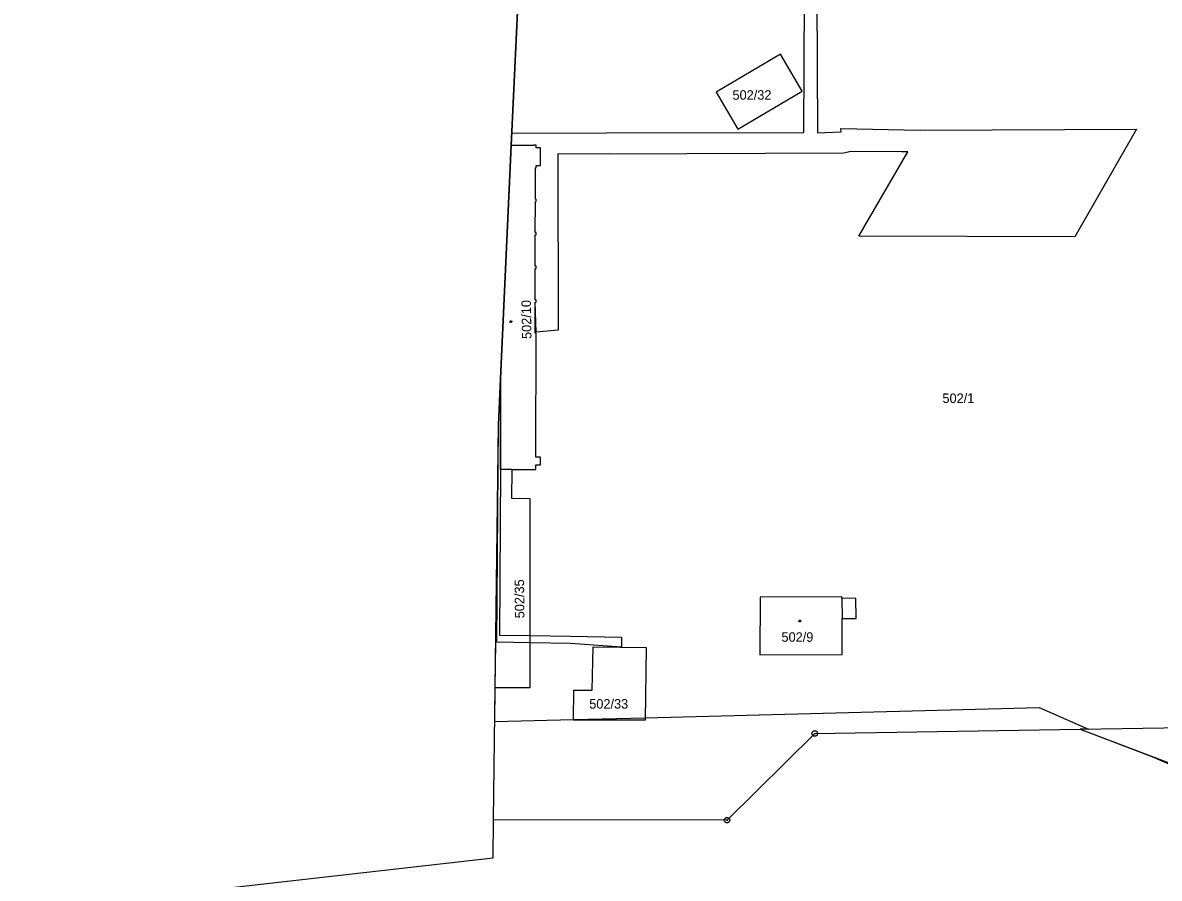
# Model space of a CAD drawing. Extents: x -759060 to -757386, y -1172273 to -1170948.
# Drawn here: x -758985.3 to -758782.5, y -1171978.6 to -1171825.9 of the extents above; entities that cross this region are included whole.
import ezdxf

# ---------------------------------------------------------------- set-up
doc = ezdxf.new("R2010")
doc.units = 0
for name, color, linetype in [('Vrstva 1', 7, 'Continuous'), ('Vrstva 11', 7, 'Continuous'), ('Vrstva 12', 7, 'Continuous'), ('Vrstva 13', 7, 'Continuous'), ('Vrstva 2', 7, 'Continuous'), ('Vrstva 4', 7, 'Continuous'), ('Vrstva 5', 7, 'Continuous'), ('Vrstva 8', 7, 'Continuous')]:
    doc.layers.add(name, color=color, linetype=linetype)

msp = doc.modelspace()

# ---------------------------------------------------------------- linework, layer by layer
at = {"layer": 'Vrstva 1'}
for p, q in [((-758896.58, -1171814.1), (-758898.14, -1171847.8)), ((-758850.07, -1171831.51), (-758861.55, -1171838.27)), ((-758846.22, -1171838.1), (-758850.07, -1171831.51)), ((-758861.55, -1171838.27), (-758857.7, -1171844.93)), ((-758857.7, -1171844.93), (-758846.22, -1171838.1)), ((-758898.14, -1171847.8), (-758900.06, -1171889.4)), ((-758894.11, -1171847.81), (-758898.14, -1171847.8)), ((-758894.1, -1171847.73), (-758894.11, -1171847.81)), ((-758893.67, -1171847.73), (-758894.1, -1171847.73)), ((-758893.67, -1171848.21), (-758893.67, -1171847.73)), ((-758892.92, -1171848.21), (-758893.67, -1171848.21)), ((-758892.92, -1171851.37), (-758892.92, -1171848.21)), ((-758893.83, -1171857.39), (-758893.82, -1171851.8)), ((-758893.82, -1171851.8), (-758893.67, -1171851.8)), ((-758893.67, -1171851.8), (-758893.67, -1171851.37)), ((-758893.67, -1171851.37), (-758892.92, -1171851.37)), ((-758893.84, -1171863.35), (-758893.83, -1171857.81)), ((-758893.68, -1171857.39), (-758893.83, -1171857.39)), ((-758893.83, -1171857.81), (-758893.68, -1171857.81)), ((-758893.68, -1171857.81), (-758893.68, -1171857.39)), ((-758893.85, -1171869.33), (-758893.84, -1171863.78)), ((-758893.69, -1171863.35), (-758893.84, -1171863.35)), ((-758893.84, -1171863.78), (-758893.69, -1171863.78)), ((-758893.69, -1171863.78), (-758893.69, -1171863.35)), ((-758893.69, -1171869.33), (-758893.85, -1171869.33)), ((-758893.85, -1171875.34), (-758893.85, -1171869.76)), ((-758893.85, -1171869.76), (-758893.7, -1171869.76)), ((-758893.7, -1171869.76), (-758893.69, -1171869.33)), ((-758893.86, -1171881.31), (-758893.85, -1171875.77)), ((-758893.71, -1171875.34), (-758893.85, -1171875.34)), ((-758893.85, -1171875.77), (-758893.71, -1171875.77)), ((-758893.71, -1171875.77), (-758893.71, -1171875.34)), ((-758893.71, -1171881.31), (-758893.86, -1171881.31)), ((-758893.74, -1171903.45), (-758893.71, -1171881.31)), ((-758900.44, -1171897.64), (-758900.06, -1171889.4)), ((-758900.08, -1171905.65), (-758900.06, -1171889.4)), ((-758900.9, -1171936.46), (-758900.44, -1171897.64)), ((-758892.92, -1171903.45), (-758893.74, -1171903.45)), ((-758892.92, -1171904.82), (-758892.92, -1171903.45)), ((-758897.97, -1171905.65), (-758900.08, -1171905.65)), ((-758898.04, -1171910.79), (-758897.97, -1171905.65)), ((-758897.97, -1171905.65), (-758893.75, -1171905.64)), ((-758893.75, -1171905.64), (-758893.75, -1171904.81)), ((-758893.75, -1171904.81), (-758892.92, -1171904.82)), ((-758894.77, -1171910.84), (-758898.04, -1171910.79)), ((-758894.78, -1171944.59), (-758894.77, -1171910.84)), ((-758853.75, -1171928.4), (-758853.8, -1171938.68)), ((-758839.13, -1171928.33), (-758853.75, -1171928.4)), ((-758839.13, -1171928.62), (-758839.13, -1171928.33)), ((-758836.64, -1171928.61), (-758839.13, -1171928.62)), ((-758836.6, -1171932.21), (-758836.64, -1171928.61)), ((-758839.11, -1171932.22), (-758836.6, -1171932.21)), ((-758839.09, -1171938.66), (-758839.11, -1171932.22)), ((-758901, -1171944.59), (-758900.9, -1171936.46)), ((-758883.69, -1171944.99), (-758883.52, -1171937.24)), ((-758883.52, -1171937.24), (-758874.05, -1171937.36)), ((-758874.05, -1171937.36), (-758874.24, -1171950.37)), ((-758853.8, -1171938.68), (-758839.09, -1171938.66)), ((-758901.28, -1171968.13), (-758901, -1171944.59)), ((-758894.78, -1171944.59), (-758901, -1171944.59)), ((-758887.02, -1171950.33), (-758886.96, -1171945.01)), ((-758886.96, -1171945.01), (-758883.69, -1171944.99)), ((-758874.24, -1171950.37), (-758887.02, -1171950.33)), ((-758796.65, -1171951.97), (-758725.72, -1171950.8)), ((-758843.97, -1171952.75), (-758859.64, -1171968.19)), ((-758843.97, -1171952.75), (-758796.65, -1171951.97)), ((-758796.65, -1171951.97), (-758764.87, -1171964.05)), ((-758901.36, -1171974.93), (-758901.28, -1171968.13)), ((-758859.64, -1171968.19), (-758901.28, -1171968.13)), ((-758985.3, -1171984.4), (-758901.36, -1171974.93))]:
    msp.add_line(p, q, dxfattribs=at)
at = {"layer": 'Vrstva 11'}
for p, q in [((-758898.14, -1171847.8), (-758896.58, -1171814.1)), ((-758900.06, -1171889.4), (-758898.14, -1171847.8)), ((-758900.44, -1171897.64), (-758900.06, -1171889.4)), ((-758901, -1171944.59), (-758900.44, -1171897.64)), ((-758901.07, -1171950.6), (-758901, -1171944.59)), ((-758874.23, -1171949.91), (-758803.95, -1171948.11)), ((-758803.95, -1171948.11), (-758795.12, -1171951.94)), ((-758901.07, -1171950.6), (-758887.02, -1171950.24)), ((-758887.02, -1171950.24), (-758874.23, -1171949.91)), ((-758795.12, -1171951.94), (-758796.65, -1171951.97)), ((-758796.65, -1171951.97), (-758783.85, -1171956.84)), ((-758783.85, -1171956.84), (-758767.15, -1171964.08))]:
    msp.add_line(p, q, dxfattribs=at)
at = {"layer": 'Vrstva 12'}
for p, q in [((-758898.14, -1171847.8), (-758900.06, -1171889.4)), ((-758894.11, -1171847.81), (-758898.14, -1171847.8)), ((-758894.1, -1171847.73), (-758894.11, -1171847.81)), ((-758893.67, -1171847.73), (-758894.1, -1171847.73)), ((-758893.67, -1171848.21), (-758893.67, -1171847.73)), ((-758892.92, -1171848.21), (-758893.67, -1171848.21)), ((-758892.92, -1171851.37), (-758892.92, -1171848.21)), ((-758893.83, -1171857.39), (-758893.82, -1171851.8)), ((-758893.82, -1171851.8), (-758893.67, -1171851.8)), ((-758893.67, -1171851.8), (-758893.67, -1171851.37)), ((-758893.67, -1171851.37), (-758892.92, -1171851.37)), ((-758893.84, -1171863.35), (-758893.83, -1171857.81)), ((-758893.68, -1171857.39), (-758893.83, -1171857.39)), ((-758893.83, -1171857.81), (-758893.68, -1171857.81)), ((-758893.68, -1171857.81), (-758893.68, -1171857.39)), ((-758893.85, -1171869.33), (-758893.84, -1171863.78)), ((-758893.69, -1171863.35), (-758893.84, -1171863.35)), ((-758893.84, -1171863.78), (-758893.69, -1171863.78)), ((-758893.69, -1171863.78), (-758893.69, -1171863.35)), ((-758893.69, -1171869.33), (-758893.85, -1171869.33)), ((-758893.85, -1171875.34), (-758893.85, -1171869.76)), ((-758893.85, -1171869.76), (-758893.7, -1171869.76)), ((-758893.7, -1171869.76), (-758893.69, -1171869.33)), ((-758893.86, -1171881.31), (-758893.85, -1171875.77)), ((-758893.71, -1171875.34), (-758893.85, -1171875.34)), ((-758893.85, -1171875.77), (-758893.71, -1171875.77)), ((-758893.71, -1171875.77), (-758893.71, -1171875.34)), ((-758893.71, -1171881.31), (-758893.86, -1171881.31)), ((-758893.74, -1171903.45), (-758893.71, -1171881.31)), ((-758900.08, -1171905.65), (-758900.06, -1171889.4)), ((-758892.92, -1171903.45), (-758893.74, -1171903.45)), ((-758892.92, -1171904.82), (-758892.92, -1171903.45)), ((-758897.97, -1171905.65), (-758900.08, -1171905.65)), ((-758897.97, -1171905.65), (-758893.75, -1171905.64)), ((-758893.75, -1171905.64), (-758893.75, -1171904.81)), ((-758893.75, -1171904.81), (-758892.92, -1171904.82)), ((-758853.75, -1171928.4), (-758853.8, -1171938.68)), ((-758839.13, -1171928.33), (-758853.75, -1171928.4)), ((-758839.13, -1171928.62), (-758839.13, -1171928.33)), ((-758839.13, -1171928.62), (-758839.11, -1171932.22)), ((-758839.09, -1171938.66), (-758839.11, -1171932.22)), ((-758853.8, -1171938.68), (-758839.09, -1171938.66))]:
    msp.add_line(p, q, dxfattribs=at)
at = {"layer": 'Vrstva 13'}
for p, q in [((-758845.94, -1171845.5), (-758845.77, -1171814.3)), ((-758843.62, -1171814.25), (-758843.51, -1171845.55)), ((-758898.14, -1171847.8), (-758898.02, -1171845.6)), ((-758898.02, -1171845.6), (-758881.22, -1171845.53)), ((-758881.22, -1171845.53), (-758845.94, -1171845.5)), ((-758843.51, -1171845.55), (-758839.25, -1171845.39)), ((-758839.25, -1171845.39), (-758839.33, -1171844.8)), ((-758839.33, -1171844.8), (-758825.16, -1171845.07)), ((-758825.16, -1171845.07), (-758786.6, -1171844.88)), ((-758786.6, -1171844.88), (-758797.59, -1171864.13)), ((-758894.11, -1171847.81), (-758898.14, -1171847.8)), ((-758894.1, -1171847.73), (-758894.11, -1171847.81)), ((-758893.67, -1171847.73), (-758894.1, -1171847.73)), ((-758893.67, -1171848.21), (-758893.67, -1171847.73)), ((-758892.92, -1171848.21), (-758893.67, -1171848.21)), ((-758892.92, -1171851.37), (-758892.92, -1171848.21)), ((-758880.8, -1171849.36), (-758889.82, -1171849.31)), ((-758889.82, -1171849.31), (-758889.76, -1171880.76)), ((-758838.88, -1171849.21), (-758880.8, -1171849.36)), ((-758837.5, -1171848.87), (-758838.88, -1171849.21)), ((-758828.45, -1171848.93), (-758837.5, -1171848.87)), ((-758836.11, -1171863.97), (-758827.4, -1171848.94)), ((-758827.4, -1171848.94), (-758828.45, -1171848.93)), ((-758893.83, -1171857.39), (-758893.82, -1171851.8)), ((-758893.82, -1171851.8), (-758893.67, -1171851.8)), ((-758893.67, -1171851.8), (-758893.67, -1171851.37)), ((-758893.67, -1171851.37), (-758892.92, -1171851.37)), ((-758893.84, -1171863.35), (-758893.83, -1171857.81)), ((-758893.68, -1171857.39), (-758893.83, -1171857.39)), ((-758893.83, -1171857.81), (-758893.68, -1171857.81)), ((-758893.68, -1171857.81), (-758893.68, -1171857.39)), ((-758893.85, -1171869.33), (-758893.84, -1171863.78)), ((-758893.69, -1171863.35), (-758893.84, -1171863.35)), ((-758893.84, -1171863.78), (-758893.69, -1171863.78)), ((-758893.69, -1171863.78), (-758893.69, -1171863.35)), ((-758797.59, -1171864.13), (-758836.11, -1171863.97)), ((-758893.69, -1171869.33), (-758893.85, -1171869.33)), ((-758893.85, -1171875.34), (-758893.85, -1171869.76)), ((-758893.85, -1171869.76), (-758893.7, -1171869.76)), ((-758893.7, -1171869.76), (-758893.69, -1171869.33)), ((-758893.71, -1171875.34), (-758893.85, -1171875.34)), ((-758893.71, -1171881.15), (-758893.85, -1171875.77)), ((-758893.85, -1171875.77), (-758893.71, -1171875.77)), ((-758893.71, -1171875.77), (-758893.71, -1171875.34)), ((-758889.76, -1171880.76), (-758893.71, -1171881.15)), ((-758900.44, -1171897.64), (-758900.06, -1171889.4)), ((-758900.06, -1171890.18), (-758900.08, -1171905.65)), ((-758900.06, -1171889.4), (-758900.06, -1171890.18)), ((-758900.7, -1171936.46), (-758900.44, -1171897.64)), ((-758900.08, -1171905.65), (-758900.24, -1171935.16)), ((-758894.78, -1171936.57), (-758900.7, -1171936.46)), ((-758900.24, -1171935.16), (-758894.78, -1171935.25)), ((-758894.78, -1171935.25), (-758887.58, -1171935.38)), ((-758887.59, -1171936.7), (-758894.78, -1171936.57)), ((-758878.48, -1171937.31), (-758887.59, -1171936.7)), ((-758887.58, -1171935.38), (-758878.45, -1171935.54)), ((-758878.45, -1171935.54), (-758878.48, -1171937.31))]:
    msp.add_line(p, q, dxfattribs=at)
at = {"layer": 'Vrstva 4'}
msp.add_line((-758839.13, -1171928.62), (-758839.11, -1171932.22), dxfattribs=at)
at = {"layer": 'Vrstva 5'}
for points in [[(-758898.12, -1171879.08), (-758898.03, -1171879.23), (-758898.12, -1171879.38), (-758898.3, -1171879.38), (-758898.39, -1171879.23), (-758898.3, -1171879.08)], [(-758846.54, -1171932.5), (-758846.45, -1171932.65), (-758846.54, -1171932.8), (-758846.72, -1171932.8), (-758846.81, -1171932.65), (-758846.72, -1171932.5)]]:
    msp.add_lwpolyline(points, close=True, dxfattribs=at)
at = {"layer": 'Vrstva 8'}
for p, q in [((-758844.09, -1171952.75), (-758843.85, -1171952.75)), ((-758859.76, -1171968.19), (-758859.52, -1171968.19))]:
    msp.add_line(p, q, dxfattribs=at)
for points in [[(-758843.82, -1171952.27), (-758843.57, -1171952.45), (-758843.47, -1171952.74), (-758843.57, -1171953.03), (-758843.82, -1171953.21), (-758844.13, -1171953.21), (-758844.38, -1171953.03), (-758844.48, -1171952.74), (-758844.38, -1171952.45), (-758844.13, -1171952.27)], [(-758859.49, -1171967.71), (-758859.24, -1171967.89), (-758859.14, -1171968.18), (-758859.24, -1171968.47), (-758859.49, -1171968.65), (-758859.8, -1171968.65), (-758860.05, -1171968.47), (-758860.15, -1171968.18), (-758860.05, -1171967.89), (-758859.8, -1171967.71)]]:
    msp.add_lwpolyline(points, close=True, dxfattribs=at)

# ---------------------------------------------------------------- texts
at = {"layer": 'Vrstva 2'}
for s, p in [('502/32', (-758858.663, -1171839.65)), ('502/1', (-758821.203, -1171893.76)), ('502/9', (-758849.923, -1171936.37)), ('502/33', (-758884.223, -1171948.29))]:
    msp.add_text(s, height=1.7, dxfattribs=at).set_placement(p)
for s, rotation, p in [('502/10', 90.9857, (-758894.524, -1171882.323)), ('502/35', 90.58463, (-758895.782, -1171932.173))]:
    msp.add_text(s, height=1.7, rotation=rotation, dxfattribs=at).set_placement(p)

doc.saveas('drawing.dxf')
